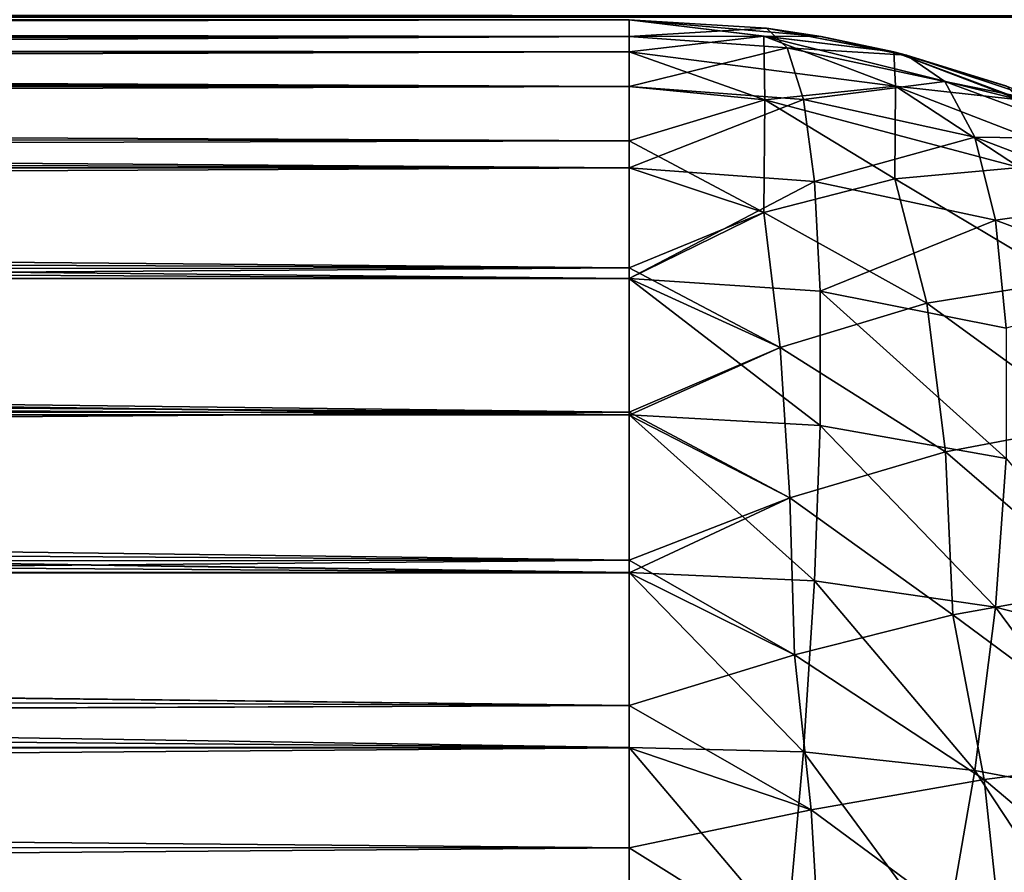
# Model space of a CAD drawing. Extents: x -547 to 547, y 0 to 578.
# Tile 403 of 472: x 371.449 to 372.339, y 558.229 to 559. Entities that reach past the tile are written whole.
import ezdxf

# ---------------------------------------------------------------- set-up
doc = ezdxf.new("R2010")
doc.units = 0
doc.header["$LTSCALE"] = 65.185185
for name, color, linetype in [('121', 7, 'CONTINUOUS'), ('16', 7, 'CONTINUOUS'), ('20', 7, 'CONTINUOUS'), ('22', 7, 'CONTINUOUS'), ('28', 7, 'CONTINUOUS'), ('29', 7, 'CONTINUOUS'), ('3', 7, 'CONTINUOUS'), ('332', 7, 'CONTINUOUS'), ('335', 7, 'CONTINUOUS'), ('39', 7, 'CONTINUOUS'), ('44', 7, 'CONTINUOUS'), ('47', 7, 'CONTINUOUS'), ('48', 7, 'CONTINUOUS'), ('53', 7, 'CONTINUOUS'), ('61', 7, 'CONTINUOUS'), ('62', 7, 'CONTINUOUS'), ('9', 7, 'CONTINUOUS')]:
    doc.layers.add(name, color=color, linetype=linetype)

msp = doc.modelspace()

# ---------------------------------------------------------------- linework, layer by layer
at = {"layer": '121', "color": 7, "linetype": 'CONTINUOUS'}
for points in [[(362, 559, -40.1), (361.83856, 559.01312, -40.2139), (372.8, 559.00246, -40.14955), (362, 559, -40.1)], [(361.85303, 559.01086, -39.99636), (362, 559, -40.1), (372.8, 559.00307, -40.04464), (361.85303, 559.01086, -39.99636)], [(372.8, 559.00307, -40.04464), (362, 559, -40.1), (372.8, 559.00246, -40.14955), (372.8, 559.00307, -40.04464)]]:
    msp.add_3dface(points, dxfattribs=at)
at = {"layer": '16', "color": 7, "linetype": 'CONTINUOUS'}
for points in [[(372, 559, 41.9), (372, 559, 28.9), (362, 559, 41.9), (372, 559, 41.9)], [(362, 559, 41.9), (372, 559, 28.9), (362, 559, 28.9), (362, 559, 41.9)], [(362, 559, -40.1), (362, 559, -35.9), (372, 559, -48.9), (362, 559, -40.1)], [(372, 559, -48.9), (362, 559, -35.9), (372, 559, -35.9), (372, 559, -48.9)], [(362, 559, -48.9), (362, 559, -40.1), (372, 559, -48.9), (362, 559, -48.9)]]:
    msp.add_3dface(points, dxfattribs=at)
at = {"layer": '20', "color": 7, "linetype": 'CONTINUOUS'}
for points in [[(350, 551.5, 42.9), (545.5, 1.5, 42.9), (350, 566, 42.9), (350, 551.5, 42.9)], [(350, 566, 42.9), (545.5, 1.5, 42.9), (360.09767, 559.38264, 42.9), (350, 566, 42.9)], [(360.09767, 559.38264, 42.9), (545.5, 1.5, 42.9), (360.21775, 559.09251, 42.9), (360.09767, 559.38264, 42.9)], [(360.21775, 559.09251, 42.9), (545.5, 1.5, 42.9), (360.38182, 558.82466, 42.9), (360.21775, 559.09251, 42.9)], [(360.38182, 558.82466, 42.9), (545.5, 1.5, 42.9), (360.5858, 558.5858, 42.9), (360.38182, 558.82466, 42.9)], [(360.5858, 558.5858, 42.9), (545.5, 1.5, 42.9), (360.82465, 558.38183, 42.9), (360.5858, 558.5858, 42.9)], [(360.82465, 558.38183, 42.9), (545.5, 1.5, 42.9), (361.0925, 558.21776, 42.9), (360.82465, 558.38183, 42.9)]]:
    msp.add_3dface(points, dxfattribs=at)
at = {"layer": '22', "color": 7, "linetype": 'CONTINUOUS'}
for points in [[(372, 559, 41.9), (362, 559, 41.9), (362, 558.98481, 42.07365), (372, 559, 41.9)], [(372, 559, 41.9), (362, 558.98481, 42.07365), (372, 558.9848, 42.07371), (372, 559, 41.9)], [(362, 558.98481, 42.07365), (362, 558.93963, 42.24218), (372, 558.9848, 42.07371), (362, 558.98481, 42.07365)], [(372, 558.9848, 42.07371), (362, 558.93963, 42.24218), (372, 558.97091, 42.13944), (372, 558.9848, 42.07371)], [(372, 558.97091, 42.13944), (362, 558.93963, 42.24218), (372, 558.93965, 42.24213), (372, 558.97091, 42.13944)], [(372, 558.93965, 42.24213), (362, 558.93963, 42.24218), (372, 558.89035, 42.35528), (372, 558.93965, 42.24213)], [(362, 558.93963, 42.24218), (362, 558.86585, 42.4003), (372, 558.89035, 42.35528), (362, 558.93963, 42.24218)], [(372, 558.89035, 42.35528), (362, 558.86585, 42.4003), (372, 558.86594, 42.40016), (372, 558.89035, 42.35528)], [(372, 558.86594, 42.40016), (362, 558.86585, 42.4003), (372, 558.77565, 42.53116), (372, 558.86594, 42.40016)], [(362, 558.86585, 42.4003), (362, 558.76571, 42.54319), (372, 558.77565, 42.53116), (362, 558.86585, 42.4003)], [(372, 558.77565, 42.53116), (362, 558.76571, 42.54319), (372, 558.64507, 42.66412), (372, 558.77565, 42.53116)], [(362, 558.76571, 42.54319), (362, 558.64225, 42.66649), (372, 558.64507, 42.66412), (362, 558.76571, 42.54319)], [(372, 558.64507, 42.66412), (362, 558.64225, 42.66649), (372, 558.51131, 42.7594), (372, 558.64507, 42.66412)], [(362, 558.64225, 42.66649), (362, 558.49924, 42.76646), (372, 558.51131, 42.7594), (362, 558.64225, 42.66649)], [(372, 558.51131, 42.7594), (362, 558.49924, 42.76646), (372, 558.3798, 42.82507), (372, 558.51131, 42.7594)], [(362, 558.49924, 42.76646), (362, 558.34104, 42.84005), (372, 558.3798, 42.82507), (362, 558.49924, 42.76646)], [(372, 558.3798, 42.82507), (362, 558.34104, 42.84005), (372, 558.34166, 42.83982), (372, 558.3798, 42.82507)], [(372, 558.34166, 42.83982), (362, 558.34104, 42.84005), (372, 558.25102, 42.86798), (372, 558.34166, 42.83982)], [(362, 558.34104, 42.84005), (362, 558.17244, 42.88502), (372, 558.25102, 42.86798), (362, 558.34104, 42.84005)], [(372, 558.25102, 42.86798), (362, 558.17244, 42.88502), (372, 558.17324, 42.88488), (372, 558.25102, 42.86798)]]:
    msp.add_3dface(points, dxfattribs=at)
at = {"layer": '28', "color": 7, "linetype": 'CONTINUOUS'}
for points in [[(362, 559, -48.9), (372, 559, -48.9), (372, 558.9848, -49.07371), (362, 559, -48.9)], [(362, 558.98502, -49.07244), (362, 559, -48.9), (372, 558.9848, -49.07371), (362, 558.98502, -49.07244)], [(362, 558.94005, -49.24104), (362, 558.98502, -49.07244), (372, 558.97091, -49.13944), (362, 558.94005, -49.24104)], [(372, 558.97091, -49.13944), (362, 558.98502, -49.07244), (372, 558.9848, -49.07371), (372, 558.97091, -49.13944)], [(372, 558.93965, -49.24213), (362, 558.94005, -49.24104), (372, 558.97091, -49.13944), (372, 558.93965, -49.24213)], [(362, 558.86646, -49.39924), (362, 558.94005, -49.24104), (372, 558.89035, -49.35528), (362, 558.86646, -49.39924)], [(372, 558.89035, -49.35528), (362, 558.94005, -49.24104), (372, 558.93965, -49.24213), (372, 558.89035, -49.35528)], [(372, 558.86594, -49.40016), (362, 558.86646, -49.39924), (372, 558.89035, -49.35528), (372, 558.86594, -49.40016)], [(362, 558.76649, -49.54225), (362, 558.86646, -49.39924), (372, 558.76589, -49.54297), (362, 558.76649, -49.54225)], [(372, 558.76589, -49.54297), (362, 558.86646, -49.39924), (372, 558.86594, -49.40016), (372, 558.76589, -49.54297)], [(362, 558.64319, -49.66571), (362, 558.76649, -49.54225), (372, 558.64256, -49.66623), (362, 558.64319, -49.66571)], [(372, 558.64256, -49.66623), (362, 558.76649, -49.54225), (372, 558.76589, -49.54297), (372, 558.64256, -49.66623)], [(362, 558.5003, -49.76585), (362, 558.64319, -49.66571), (372, 558.4997, -49.7662), (362, 558.5003, -49.76585)], [(372, 558.4997, -49.7662), (362, 558.64319, -49.66571), (372, 558.64256, -49.66623), (372, 558.4997, -49.7662)], [(362, 558.34218, -49.83963), (362, 558.5003, -49.76585), (372, 558.3798, -49.82507), (362, 558.34218, -49.83963)], [(372, 558.3798, -49.82507), (362, 558.5003, -49.76585), (372, 558.4997, -49.7662), (372, 558.3798, -49.82507)], [(372, 558.34166, -49.83982), (362, 558.34218, -49.83963), (372, 558.3798, -49.82507), (372, 558.34166, -49.83982)], [(362, 558.17365, -49.88481), (362, 558.34218, -49.83963), (372, 558.25102, -49.86798), (362, 558.17365, -49.88481)], [(372, 558.25102, -49.86798), (362, 558.34218, -49.83963), (372, 558.34166, -49.83982), (372, 558.25102, -49.86798)], [(372, 558.17324, -49.88488), (362, 558.17365, -49.88481), (372, 558.25102, -49.86798), (372, 558.17324, -49.88488)]]:
    msp.add_3dface(points, dxfattribs=at)
at = {"layer": '29', "color": 7, "linetype": 'CONTINUOUS'}
for points in [[(372, 559, 28.9), (372, 559, 41.9), (372.17371, 558.9848, 41.9), (372, 559, 28.9)], [(372.12428, 558.99225, 28.9), (372, 559, 28.9), (372.17371, 558.9848, 41.9), (372.12428, 558.99225, 28.9)], [(372.17324, 558.98488, 28.9), (372.12428, 558.99225, 28.9), (372.17371, 558.9848, 41.9), (372.17324, 558.98488, 28.9)], [(372.25102, 558.96798, 28.9), (372.17324, 558.98488, 28.9), (372.23944, 558.97091, 41.9), (372.25102, 558.96798, 28.9)], [(372.23944, 558.97091, 41.9), (372.17324, 558.98488, 28.9), (372.17371, 558.9848, 41.9), (372.23944, 558.97091, 41.9)], [(372.34213, 558.93965, 41.9), (372.25102, 558.96798, 28.9), (372.23944, 558.97091, 41.9), (372.34213, 558.93965, 41.9)], [(372.34166, 558.93982, 28.9), (372.25102, 558.96798, 28.9), (372.34213, 558.93965, 41.9), (372.34166, 558.93982, 28.9)]]:
    msp.add_3dface(points, dxfattribs=at)
at = {"layer": '3', "color": 7, "linetype": 'CONTINUOUS'}
for points in [[(528.7, 1.5, -68), (-528.7, 1.5, -68), (528.7, 576.5, -68), (528.7, 1.5, -68)], [(528.7, 576.5, -68), (-528.7, 1.5, -68), (-528.7, 576.5, -68), (528.7, 576.5, -68)]]:
    msp.add_3dface(points, dxfattribs=at)
at = {"layer": '332', "color": 7, "linetype": 'CONTINUOUS'}
for points in [[(0, 576.5, 68), (226.18026, 105.21705, 68), (525, 1.5, 68), (0, 576.5, 68)], [(525, 576.5, 68), (0, 576.5, 68), (525, 1.5, 68), (525, 576.5, 68)]]:
    msp.add_3dface(points, dxfattribs=at)
at = {"layer": '335', "color": 7, "linetype": 'CONTINUOUS'}
for points in [[(-349, 551.5, 43), (-545.5, 576.5, 43), (545.5, 576.5, 43), (-349, 551.5, 43)], [(349, 551.5, 43), (-349, 551.5, 43), (545.5, 576.5, 43), (349, 551.5, 43)], [(349, 9.5, 43), (349, 551.5, 43), (545.5, 576.5, 43), (349, 9.5, 43)], [(545.5, 1.5, 43), (349, 9.5, 43), (545.5, 576.5, 43), (545.5, 1.5, 43)]]:
    msp.add_3dface(points, dxfattribs=at)
at = {"layer": '39', "color": 7, "linetype": 'CONTINUOUS'}
for points in [[(372, 559, 41.9), (372.23944, 558.97091, 41.9), (372.17371, 558.9848, 41.9), (372, 559, 41.9)], [(372.23944, 558.97091, 41.9), (372, 559, 41.9), (372.12194, 558.98502, 42.02194), (372.23944, 558.97091, 41.9)], [(372, 559, 41.9), (372, 558.9848, 42.07371), (372.12194, 558.98502, 42.02194), (372, 559, 41.9)], [(372, 558.9848, 42.07371), (372, 558.97091, 42.13944), (372.12194, 558.98502, 42.02194), (372, 558.9848, 42.07371)], [(372.12194, 558.98502, 42.02194), (372, 558.97091, 42.13944), (372.24115, 558.94005, 42.14115), (372.12194, 558.98502, 42.02194)], [(372.23944, 558.97091, 41.9), (372.12194, 558.98502, 42.02194), (372.3531, 558.9275, 42.02276), (372.23944, 558.97091, 41.9)], [(372.3531, 558.9275, 42.02276), (372.12194, 558.98502, 42.02194), (372.24115, 558.94005, 42.14115), (372.3531, 558.9275, 42.02276)], [(372, 558.97091, 42.13944), (372, 558.93965, 42.24213), (372.12276, 558.9275, 42.2531), (372, 558.97091, 42.13944)], [(372.24115, 558.94005, 42.14115), (372, 558.97091, 42.13944), (372.12276, 558.9275, 42.2531), (372.24115, 558.94005, 42.14115)], [(372.45528, 558.89035, 41.9), (372.34213, 558.93965, 41.9), (372.23944, 558.97091, 41.9), (372.45528, 558.89035, 41.9)], [(372.45528, 558.89035, 41.9), (372.23944, 558.97091, 41.9), (372.3531, 558.9275, 42.02276), (372.45528, 558.89035, 41.9)], [(372, 558.93965, 42.24213), (372, 558.89035, 42.35528), (372.12276, 558.9275, 42.2531), (372, 558.93965, 42.24213)], [(372.24115, 558.94005, 42.14115), (372.12276, 558.9275, 42.2531), (372.35302, 558.86646, 42.25302), (372.24115, 558.94005, 42.14115)], [(372.3531, 558.9275, 42.02276), (372.24115, 558.94005, 42.14115), (372.45737, 558.85619, 42.14031), (372.3531, 558.9275, 42.02276)], [(372.45737, 558.85619, 42.14031), (372.24115, 558.94005, 42.14115), (372.35302, 558.86646, 42.25302), (372.45737, 558.85619, 42.14031)], [(372.12276, 558.9275, 42.2531), (372, 558.89035, 42.35528), (372.1219, 558.82564, 42.45087), (372.12276, 558.9275, 42.2531)], [(372.24031, 558.85619, 42.35737), (372.12276, 558.9275, 42.2531), (372.1219, 558.82564, 42.45087), (372.24031, 558.85619, 42.35737)], [(372.35302, 558.86646, 42.25302), (372.12276, 558.9275, 42.2531), (372.24031, 558.85619, 42.35737), (372.35302, 558.86646, 42.25302)], [(372, 558.89035, 42.35528), (372, 558.86594, 42.40016), (372.1219, 558.82564, 42.45087), (372, 558.89035, 42.35528)], [(372, 558.86594, 42.40016), (372, 558.77565, 42.53116), (372.1219, 558.82564, 42.45087), (372, 558.86594, 42.40016)], [(372.35302, 558.86646, 42.25302), (372.24031, 558.85619, 42.35737), (372.39505, 558.76395, 42.41022), (372.35302, 558.86646, 42.25302)], [(372.24031, 558.85619, 42.35737), (372.1219, 558.82564, 42.45087), (372.2694, 558.74368, 42.51185), (372.24031, 558.85619, 42.35737)], [(372.39505, 558.76395, 42.41022), (372.24031, 558.85619, 42.35737), (372.2694, 558.74368, 42.51185), (372.39505, 558.76395, 42.41022)], [(372.1219, 558.82564, 42.45087), (372, 558.77565, 42.53116), (372.1366, 558.70369, 42.59726), (372.1219, 558.82564, 42.45087)], [(372.2694, 558.74368, 42.51185), (372.1219, 558.82564, 42.45087), (372.1366, 558.70369, 42.59726), (372.2694, 558.74368, 42.51185)], [(372, 558.77565, 42.53116), (372, 558.64507, 42.66412), (372.1366, 558.70369, 42.59726), (372, 558.77565, 42.53116)], [(372.39505, 558.76395, 42.41022), (372.2694, 558.74368, 42.51185), (372.41941, 558.63465, 42.54909), (372.39505, 558.76395, 42.41022)], [(372.2694, 558.74368, 42.51185), (372.1366, 558.70369, 42.59726), (372.28624, 558.60926, 42.63951), (372.2694, 558.74368, 42.51185)], [(372.41941, 558.63465, 42.54909), (372.2694, 558.74368, 42.51185), (372.28624, 558.60926, 42.63951), (372.41941, 558.63465, 42.54909)], [(372.1366, 558.70369, 42.59726), (372, 558.64507, 42.66412), (372.14547, 558.56769, 42.71029), (372.1366, 558.70369, 42.59726)], [(372.28624, 558.60926, 42.63951), (372.1366, 558.70369, 42.59726), (372.14547, 558.56769, 42.71029), (372.28624, 558.60926, 42.63951)], [(372, 558.64507, 42.66412), (372, 558.51131, 42.7594), (372.14547, 558.56769, 42.71029), (372, 558.64507, 42.66412)], [(372.41941, 558.63465, 42.54909), (372.28624, 558.60926, 42.63951), (372.4291, 558.48632, 42.66116), (372.41941, 558.63465, 42.54909)], [(372.28624, 558.60926, 42.63951), (372.14547, 558.56769, 42.71029), (372.29298, 558.46177, 42.73721), (372.28624, 558.60926, 42.63951)], [(372.4291, 558.48632, 42.66116), (372.28624, 558.60926, 42.63951), (372.29298, 558.46177, 42.73721), (372.4291, 558.48632, 42.66116)], [(372.14547, 558.56769, 42.71029), (372, 558.51131, 42.7594), (372.14956, 558.42572, 42.79241), (372.14547, 558.56769, 42.71029)], [(372.29298, 558.46177, 42.73721), (372.14547, 558.56769, 42.71029), (372.14956, 558.42572, 42.79241), (372.29298, 558.46177, 42.73721)], [(372, 558.51131, 42.7594), (372, 558.3798, 42.82507), (372.14956, 558.42572, 42.79241), (372, 558.51131, 42.7594)], [(372.4291, 558.48632, 42.66116), (372.29298, 558.46177, 42.73721), (372.46867, 558.33153, 42.7188), (372.4291, 558.48632, 42.66116)], [(372.29298, 558.46177, 42.73721), (372.14956, 558.42572, 42.79241), (372.32112, 558.31287, 42.79387), (372.29298, 558.46177, 42.73721)], [(372.46867, 558.33153, 42.7188), (372.29298, 558.46177, 42.73721), (372.32112, 558.31287, 42.79387), (372.46867, 558.33153, 42.7188)], [(372.14956, 558.42572, 42.79241), (372, 558.3798, 42.82507), (372.16466, 558.28552, 42.84412), (372.14956, 558.42572, 42.79241)], [(372.32112, 558.31287, 42.79387), (372.14956, 558.42572, 42.79241), (372.16466, 558.28552, 42.84412), (372.32112, 558.31287, 42.79387)], [(372, 558.3798, 42.82507), (372, 558.34166, 42.83982), (372.16466, 558.28552, 42.84412), (372, 558.3798, 42.82507)], [(372, 558.34166, 42.83982), (372, 558.25102, 42.86798), (372.16466, 558.28552, 42.84412), (372, 558.34166, 42.83982)], [(372.49271, 558.16789, 42.75384), (372.46867, 558.33153, 42.7188), (372.32112, 558.31287, 42.79387), (372.49271, 558.16789, 42.75384)], [(372.33786, 558.15781, 42.82787), (372.32112, 558.31287, 42.79387), (372.16466, 558.28552, 42.84412), (372.33786, 558.15781, 42.82787)], [(372.33786, 558.15781, 42.82787), (372.49271, 558.16789, 42.75384), (372.32112, 558.31287, 42.79387), (372.33786, 558.15781, 42.82787)], [(372, 558.25102, 42.86798), (372.17302, 558.14307, 42.87447), (372.16466, 558.28552, 42.84412), (372, 558.25102, 42.86798)], [(372.17302, 558.14307, 42.87447), (372.33786, 558.15781, 42.82787), (372.16466, 558.28552, 42.84412), (372.17302, 558.14307, 42.87447)], [(372, 558.25102, 42.86798), (372, 558.17324, 42.88488), (372.17302, 558.14307, 42.87447), (372, 558.25102, 42.86798)]]:
    msp.add_3dface(points, dxfattribs=at)
at = {"layer": '44', "color": 7, "linetype": 'CONTINUOUS'}
for points in [[(372, 559, -48.9), (372, 559, -35.9), (372.17371, 558.9848, -35.9), (372, 559, -48.9)], [(372.17371, 558.9848, -48.9), (372, 559, -48.9), (372.17371, 558.9848, -35.9), (372.17371, 558.9848, -48.9)], [(372.23944, 558.97091, -48.9), (372.17371, 558.9848, -48.9), (372.23944, 558.97091, -35.9), (372.23944, 558.97091, -48.9)], [(372.23944, 558.97091, -35.9), (372.17371, 558.9848, -48.9), (372.17371, 558.9848, -35.9), (372.23944, 558.97091, -35.9)], [(372.34213, 558.93965, -48.9), (372.23944, 558.97091, -48.9), (372.34213, 558.93965, -35.9), (372.34213, 558.93965, -48.9)], [(372.34213, 558.93965, -35.9), (372.23944, 558.97091, -48.9), (372.23944, 558.97091, -35.9), (372.34213, 558.93965, -35.9)]]:
    msp.add_3dface(points, dxfattribs=at)
at = {"layer": '47', "color": 7, "linetype": 'CONTINUOUS'}
for points in [[(372, 559, -48.9), (372, 558.97091, -49.13944), (372, 558.9848, -49.07371), (372, 559, -48.9)], [(372, 558.97091, -49.13944), (372, 559, -48.9), (372.12194, 558.98502, -49.02194), (372, 558.97091, -49.13944)], [(372, 559, -48.9), (372.17371, 558.9848, -48.9), (372.12194, 558.98502, -49.02194), (372, 559, -48.9)], [(372.12276, 558.9275, -49.2531), (372, 558.97091, -49.13944), (372.12194, 558.98502, -49.02194), (372.12276, 558.9275, -49.2531)], [(372.17371, 558.9848, -48.9), (372.23944, 558.97091, -48.9), (372.12194, 558.98502, -49.02194), (372.17371, 558.9848, -48.9)], [(372.23944, 558.97091, -48.9), (372.24115, 558.94005, -49.14115), (372.12194, 558.98502, -49.02194), (372.23944, 558.97091, -48.9)], [(372.24115, 558.94005, -49.14115), (372.12276, 558.9275, -49.2531), (372.12194, 558.98502, -49.02194), (372.24115, 558.94005, -49.14115)], [(372, 558.89035, -49.35528), (372, 558.93965, -49.24213), (372, 558.97091, -49.13944), (372, 558.89035, -49.35528)], [(372, 558.89035, -49.35528), (372, 558.97091, -49.13944), (372.12276, 558.9275, -49.2531), (372, 558.89035, -49.35528)], [(372.23944, 558.97091, -48.9), (372.34213, 558.93965, -48.9), (372.3531, 558.9275, -49.02276), (372.23944, 558.97091, -48.9)], [(372.23944, 558.97091, -48.9), (372.3531, 558.9275, -49.02276), (372.24115, 558.94005, -49.14115), (372.23944, 558.97091, -48.9)], [(372.24115, 558.94005, -49.14115), (372.24031, 558.85619, -49.35737), (372.12276, 558.9275, -49.2531), (372.24115, 558.94005, -49.14115)], [(372.35302, 558.86646, -49.25302), (372.24031, 558.85619, -49.35737), (372.24115, 558.94005, -49.14115), (372.35302, 558.86646, -49.25302)], [(372.3531, 558.9275, -49.02276), (372.35302, 558.86646, -49.25302), (372.24115, 558.94005, -49.14115), (372.3531, 558.9275, -49.02276)], [(372.1219, 558.82564, -49.45087), (372, 558.89035, -49.35528), (372.12276, 558.9275, -49.2531), (372.1219, 558.82564, -49.45087)], [(372.24031, 558.85619, -49.35737), (372.1219, 558.82564, -49.45087), (372.12276, 558.9275, -49.2531), (372.24031, 558.85619, -49.35737)], [(372, 558.76589, -49.54297), (372, 558.86594, -49.40016), (372, 558.89035, -49.35528), (372, 558.76589, -49.54297)], [(372, 558.76589, -49.54297), (372, 558.89035, -49.35528), (372.1219, 558.82564, -49.45087), (372, 558.76589, -49.54297)], [(372.35302, 558.86646, -49.25302), (372.39505, 558.76395, -49.41022), (372.24031, 558.85619, -49.35737), (372.35302, 558.86646, -49.25302)], [(372.24031, 558.85619, -49.35737), (372.2694, 558.74368, -49.51185), (372.1219, 558.82564, -49.45087), (372.24031, 558.85619, -49.35737)], [(372.39505, 558.76395, -49.41022), (372.2694, 558.74368, -49.51185), (372.24031, 558.85619, -49.35737), (372.39505, 558.76395, -49.41022)], [(372.1366, 558.70369, -49.59726), (372, 558.76589, -49.54297), (372.1219, 558.82564, -49.45087), (372.1366, 558.70369, -49.59726)], [(372.2694, 558.74368, -49.51185), (372.1366, 558.70369, -49.59726), (372.1219, 558.82564, -49.45087), (372.2694, 558.74368, -49.51185)], [(372, 558.64256, -49.66623), (372, 558.76589, -49.54297), (372.1366, 558.70369, -49.59726), (372, 558.64256, -49.66623)], [(372.39505, 558.76395, -49.41022), (372.41941, 558.63465, -49.54909), (372.2694, 558.74368, -49.51185), (372.39505, 558.76395, -49.41022)], [(372.2694, 558.74368, -49.51185), (372.28624, 558.60926, -49.63951), (372.1366, 558.70369, -49.59726), (372.2694, 558.74368, -49.51185)], [(372.41941, 558.63465, -49.54909), (372.28624, 558.60926, -49.63951), (372.2694, 558.74368, -49.51185), (372.41941, 558.63465, -49.54909)], [(372.14547, 558.56769, -49.71029), (372, 558.64256, -49.66623), (372.1366, 558.70369, -49.59726), (372.14547, 558.56769, -49.71029)], [(372.28624, 558.60926, -49.63951), (372.14547, 558.56769, -49.71029), (372.1366, 558.70369, -49.59726), (372.28624, 558.60926, -49.63951)], [(372, 558.4997, -49.7662), (372, 558.64256, -49.66623), (372.14547, 558.56769, -49.71029), (372, 558.4997, -49.7662)], [(372.41941, 558.63465, -49.54909), (372.4291, 558.48632, -49.66116), (372.28624, 558.60926, -49.63951), (372.41941, 558.63465, -49.54909)], [(372.28624, 558.60926, -49.63951), (372.29298, 558.46177, -49.73721), (372.14547, 558.56769, -49.71029), (372.28624, 558.60926, -49.63951)], [(372.4291, 558.48632, -49.66116), (372.29298, 558.46177, -49.73721), (372.28624, 558.60926, -49.63951), (372.4291, 558.48632, -49.66116)], [(372.14956, 558.42572, -49.79241), (372, 558.4997, -49.7662), (372.14547, 558.56769, -49.71029), (372.14956, 558.42572, -49.79241)], [(372.29298, 558.46177, -49.73721), (372.14956, 558.42572, -49.79241), (372.14547, 558.56769, -49.71029), (372.29298, 558.46177, -49.73721)], [(372, 558.3798, -49.82507), (372, 558.4997, -49.7662), (372.14956, 558.42572, -49.79241), (372, 558.3798, -49.82507)], [(372.4291, 558.48632, -49.66116), (372.46867, 558.33153, -49.7188), (372.29298, 558.46177, -49.73721), (372.4291, 558.48632, -49.66116)], [(372.29298, 558.46177, -49.73721), (372.32112, 558.31287, -49.79387), (372.14956, 558.42572, -49.79241), (372.29298, 558.46177, -49.73721)], [(372.46867, 558.33153, -49.7188), (372.32112, 558.31287, -49.79387), (372.29298, 558.46177, -49.73721), (372.46867, 558.33153, -49.7188)], [(372.16466, 558.28552, -49.84412), (372, 558.3798, -49.82507), (372.14956, 558.42572, -49.79241), (372.16466, 558.28552, -49.84412)], [(372.32112, 558.31287, -49.79387), (372.16466, 558.28552, -49.84412), (372.14956, 558.42572, -49.79241), (372.32112, 558.31287, -49.79387)], [(372, 558.25102, -49.86798), (372, 558.34166, -49.83982), (372, 558.3798, -49.82507), (372, 558.25102, -49.86798)], [(372, 558.25102, -49.86798), (372, 558.3798, -49.82507), (372.16466, 558.28552, -49.84412), (372, 558.25102, -49.86798)], [(372.46867, 558.33153, -49.7188), (372.49271, 558.16789, -49.75384), (372.32112, 558.31287, -49.79387), (372.46867, 558.33153, -49.7188)], [(372.32112, 558.31287, -49.79387), (372.33786, 558.15781, -49.82787), (372.16466, 558.28552, -49.84412), (372.32112, 558.31287, -49.79387)], [(372.49271, 558.16789, -49.75384), (372.33786, 558.15781, -49.82787), (372.32112, 558.31287, -49.79387), (372.49271, 558.16789, -49.75384)], [(372.17302, 558.14307, -49.87447), (372, 558.25102, -49.86798), (372.16466, 558.28552, -49.84412), (372.17302, 558.14307, -49.87447)], [(372.33786, 558.15781, -49.82787), (372.17302, 558.14307, -49.87447), (372.16466, 558.28552, -49.84412), (372.33786, 558.15781, -49.82787)], [(372, 558.12428, -49.89225), (372, 558.17324, -49.88488), (372, 558.25102, -49.86798), (372, 558.12428, -49.89225)], [(372, 558.12428, -49.89225), (372, 558.25102, -49.86798), (372.17302, 558.14307, -49.87447), (372, 558.12428, -49.89225)]]:
    msp.add_3dface(points, dxfattribs=at)
at = {"layer": '48', "color": 7, "linetype": 'CONTINUOUS'}
for points in [[(362, 559, 28.9), (372, 559, 28.9), (372, 558.98481, 28.72635), (362, 559, 28.9)], [(362, 558.99619, 28.81284), (362, 559, 28.9), (372, 558.98481, 28.72635), (362, 558.99619, 28.81284)], [(362, 558.98481, 28.72635), (362, 558.99619, 28.81284), (372, 558.98481, 28.72635), (362, 558.98481, 28.72635)], [(362, 558.96593, 28.64118), (362, 558.98481, 28.72635), (372, 558.93969, 28.55798), (362, 558.96593, 28.64118)], [(372, 558.93969, 28.55798), (362, 558.98481, 28.72635), (372, 558.98481, 28.72635), (372, 558.93969, 28.55798)], [(362, 558.93969, 28.55798), (362, 558.96593, 28.64118), (372, 558.93969, 28.55798), (362, 558.93969, 28.55798)], [(362, 558.90631, 28.47738), (362, 558.93969, 28.55798), (372, 558.86603, 28.4), (362, 558.90631, 28.47738)], [(372, 558.86603, 28.4), (362, 558.93969, 28.55798), (372, 558.93969, 28.55798), (372, 558.86603, 28.4)], [(362, 558.86603, 28.4), (362, 558.90631, 28.47738), (372, 558.86603, 28.4), (362, 558.86603, 28.4)], [(362, 558.81915, 28.32642), (362, 558.86603, 28.4), (372, 558.76604, 28.25721), (362, 558.81915, 28.32642)], [(372, 558.76604, 28.25721), (362, 558.86603, 28.4), (372, 558.86603, 28.4), (372, 558.76604, 28.25721)], [(362, 558.76604, 28.25721), (362, 558.81915, 28.32642), (372, 558.76604, 28.25721), (362, 558.76604, 28.25721)], [(362, 558.70711, 28.19289), (362, 558.76604, 28.25721), (372, 558.64279, 28.13396), (362, 558.70711, 28.19289)], [(372, 558.64279, 28.13396), (362, 558.76604, 28.25721), (372, 558.76604, 28.25721), (372, 558.64279, 28.13396)], [(362, 558.64279, 28.13396), (362, 558.70711, 28.19289), (372, 558.64279, 28.13396), (362, 558.64279, 28.13396)], [(362, 558.57358, 28.08085), (362, 558.64279, 28.13396), (372, 558.5, 28.03397), (362, 558.57358, 28.08085)], [(372, 558.5, 28.03397), (362, 558.64279, 28.13396), (372, 558.64279, 28.13396), (372, 558.5, 28.03397)], [(362, 558.5, 28.03397), (362, 558.57358, 28.08085), (372, 558.5, 28.03397), (362, 558.5, 28.03397)], [(362, 558.42262, 27.99369), (362, 558.5, 28.03397), (372, 558.34202, 27.96031), (362, 558.42262, 27.99369)], [(372, 558.34202, 27.96031), (362, 558.5, 28.03397), (372, 558.5, 28.03397), (372, 558.34202, 27.96031)], [(362, 558.34202, 27.96031), (362, 558.42262, 27.99369), (372, 558.34202, 27.96031), (362, 558.34202, 27.96031)], [(362, 558.25882, 27.93407), (362, 558.34202, 27.96031), (372, 558.17365, 27.91519), (362, 558.25882, 27.93407)], [(372, 558.17365, 27.91519), (362, 558.34202, 27.96031), (372, 558.34202, 27.96031), (372, 558.17365, 27.91519)], [(362, 558.17365, 27.91519), (362, 558.25882, 27.93407), (372, 558.17365, 27.91519), (362, 558.17365, 27.91519)]]:
    msp.add_3dface(points, dxfattribs=at)
at = {"layer": '53', "color": 7, "linetype": 'CONTINUOUS'}
for points in [[(372, 559, -35.9), (362, 559, -35.9), (362, 558.99619, -35.81284), (372, 559, -35.9)], [(362, 558.98481, -35.72635), (372, 559, -35.9), (362, 558.99619, -35.81284), (362, 558.98481, -35.72635)], [(372, 559, -35.9), (362, 558.98481, -35.72635), (372, 558.9848, -35.72629), (372, 559, -35.9)], [(362, 558.98481, -35.72635), (362, 558.96593, -35.64118), (372, 558.9848, -35.72629), (362, 558.98481, -35.72635)], [(372, 558.9848, -35.72629), (362, 558.96593, -35.64118), (372, 558.97091, -35.66056), (372, 558.9848, -35.72629)], [(362, 558.96593, -35.64118), (362, 558.93969, -35.55798), (372, 558.97091, -35.66056), (362, 558.96593, -35.64118)], [(372, 558.97091, -35.66056), (362, 558.93969, -35.55798), (372, 558.93965, -35.55787), (372, 558.97091, -35.66056)], [(362, 558.93969, -35.55798), (362, 558.90631, -35.47738), (372, 558.93965, -35.55787), (362, 558.93969, -35.55798)], [(372, 558.93965, -35.55787), (362, 558.90631, -35.47738), (372, 558.89035, -35.44472), (372, 558.93965, -35.55787)], [(362, 558.90631, -35.47738), (362, 558.86603, -35.4), (372, 558.89035, -35.44472), (362, 558.90631, -35.47738)], [(372, 558.89035, -35.44472), (362, 558.86603, -35.4), (372, 558.86594, -35.39984), (372, 558.89035, -35.44472)], [(362, 558.86603, -35.4), (362, 558.81915, -35.32642), (372, 558.86594, -35.39984), (362, 558.86603, -35.4)], [(372, 558.86594, -35.39984), (362, 558.81915, -35.32642), (372, 558.77565, -35.26884), (372, 558.86594, -35.39984)], [(362, 558.81915, -35.32642), (362, 558.76604, -35.25721), (372, 558.77565, -35.26884), (362, 558.81915, -35.32642)], [(362, 558.76604, -35.25721), (362, 558.70711, -35.19289), (372, 558.77565, -35.26884), (362, 558.76604, -35.25721)], [(372, 558.77565, -35.26884), (362, 558.70711, -35.19289), (372, 558.64507, -35.13588), (372, 558.77565, -35.26884)], [(362, 558.70711, -35.19289), (362, 558.64279, -35.13396), (372, 558.64507, -35.13588), (362, 558.70711, -35.19289)], [(362, 558.64279, -35.13396), (362, 558.57358, -35.08085), (372, 558.64507, -35.13588), (362, 558.64279, -35.13396)], [(372, 558.64507, -35.13588), (362, 558.57358, -35.08085), (372, 558.51131, -35.0406), (372, 558.64507, -35.13588)], [(362, 558.57358, -35.08085), (362, 558.5, -35.03397), (372, 558.51131, -35.0406), (362, 558.57358, -35.08085)], [(362, 558.5, -35.03397), (362, 558.42262, -34.99369), (372, 558.51131, -35.0406), (362, 558.5, -35.03397)], [(372, 558.51131, -35.0406), (362, 558.42262, -34.99369), (372, 558.3798, -34.97493), (372, 558.51131, -35.0406)], [(362, 558.42262, -34.99369), (362, 558.34202, -34.96031), (372, 558.3798, -34.97493), (362, 558.42262, -34.99369)], [(372, 558.3798, -34.97493), (362, 558.34202, -34.96031), (372, 558.34166, -34.96018), (372, 558.3798, -34.97493)], [(362, 558.34202, -34.96031), (362, 558.25882, -34.93407), (372, 558.34166, -34.96018), (362, 558.34202, -34.96031)], [(372, 558.34166, -34.96018), (362, 558.25882, -34.93407), (372, 558.25102, -34.93202), (372, 558.34166, -34.96018)], [(362, 558.25882, -34.93407), (362, 558.17365, -34.91519), (372, 558.25102, -34.93202), (362, 558.25882, -34.93407)], [(372, 558.25102, -34.93202), (362, 558.17365, -34.91519), (372, 558.17324, -34.91512), (372, 558.25102, -34.93202)]]:
    msp.add_3dface(points, dxfattribs=at)
at = {"layer": '61', "color": 7, "linetype": 'CONTINUOUS'}
for points in [[(372, 559, 28.9), (372.12428, 558.99225, 28.9), (372, 558.98481, 28.72635), (372, 559, 28.9)], [(372, 558.98481, 28.72635), (372.12428, 558.99225, 28.9), (372.14307, 558.97447, 28.72698), (372, 558.98481, 28.72635)], [(372.12428, 558.99225, 28.9), (372.17324, 558.98488, 28.9), (372.25102, 558.96798, 28.9), (372.12428, 558.99225, 28.9)], [(372.12428, 558.99225, 28.9), (372.25102, 558.96798, 28.9), (372.14307, 558.97447, 28.72698), (372.12428, 558.99225, 28.9)], [(372, 558.93969, 28.55798), (372, 558.98481, 28.72635), (372.14307, 558.97447, 28.72698), (372, 558.93969, 28.55798)], [(372.15781, 558.92787, 28.56214), (372, 558.93969, 28.55798), (372.14307, 558.97447, 28.72698), (372.15781, 558.92787, 28.56214)], [(372.14307, 558.97447, 28.72698), (372.25102, 558.96798, 28.9), (372.28552, 558.94412, 28.73534), (372.14307, 558.97447, 28.72698)], [(372.15781, 558.92787, 28.56214), (372.14307, 558.97447, 28.72698), (372.28552, 558.94412, 28.73534), (372.15781, 558.92787, 28.56214)], [(372.25102, 558.96798, 28.9), (372.34166, 558.93982, 28.9), (372.3798, 558.92507, 28.9), (372.25102, 558.96798, 28.9)], [(372.25102, 558.96798, 28.9), (372.3798, 558.92507, 28.9), (372.28552, 558.94412, 28.73534), (372.25102, 558.96798, 28.9)], [(372.15781, 558.92787, 28.56214), (372.28552, 558.94412, 28.73534), (372.31287, 558.89387, 28.57888), (372.15781, 558.92787, 28.56214)], [(372.3798, 558.92507, 28.9), (372.42572, 558.89241, 28.75044), (372.28552, 558.94412, 28.73534), (372.3798, 558.92507, 28.9)], [(372.28552, 558.94412, 28.73534), (372.42572, 558.89241, 28.75044), (372.31287, 558.89387, 28.57888), (372.28552, 558.94412, 28.73534)], [(372, 558.86603, 28.4), (372, 558.93969, 28.55798), (372.15781, 558.92787, 28.56214), (372, 558.86603, 28.4)], [(372.16789, 558.85384, 28.40729), (372, 558.86603, 28.4), (372.15781, 558.92787, 28.56214), (372.16789, 558.85384, 28.40729)], [(372.16789, 558.85384, 28.40729), (372.15781, 558.92787, 28.56214), (372.31287, 558.89387, 28.57888), (372.16789, 558.85384, 28.40729)], [(372.16789, 558.85384, 28.40729), (372.31287, 558.89387, 28.57888), (372.33153, 558.8188, 28.43133), (372.16789, 558.85384, 28.40729)], [(372.42572, 558.89241, 28.75044), (372.46177, 558.83721, 28.60702), (372.31287, 558.89387, 28.57888), (372.42572, 558.89241, 28.75044)], [(372.31287, 558.89387, 28.57888), (372.46177, 558.83721, 28.60702), (372.33153, 558.8188, 28.43133), (372.31287, 558.89387, 28.57888)], [(372, 558.76604, 28.25721), (372, 558.86603, 28.4), (372.16789, 558.85384, 28.40729), (372, 558.76604, 28.25721)], [(372.17301, 558.75457, 28.267), (372, 558.76604, 28.25721), (372.16789, 558.85384, 28.40729), (372.17301, 558.75457, 28.267)], [(372.17301, 558.75457, 28.267), (372.16789, 558.85384, 28.40729), (372.33153, 558.8188, 28.43133), (372.17301, 558.75457, 28.267)], [(372.46177, 558.83721, 28.60702), (372.48632, 558.76116, 28.4709), (372.33153, 558.8188, 28.43133), (372.46177, 558.83721, 28.60702)], [(372.17301, 558.75457, 28.267), (372.33153, 558.8188, 28.43133), (372.34099, 558.72101, 28.29679), (372.17301, 558.75457, 28.267)], [(372.33153, 558.8188, 28.43133), (372.48632, 558.76116, 28.4709), (372.34099, 558.72101, 28.29679), (372.33153, 558.8188, 28.43133)], [(372, 558.64279, 28.13396), (372, 558.76604, 28.25721), (372.17301, 558.633, 28.14543), (372, 558.64279, 28.13396)], [(372.17301, 558.633, 28.14543), (372, 558.76604, 28.25721), (372.17301, 558.75457, 28.267), (372.17301, 558.633, 28.14543)], [(372.17301, 558.633, 28.14543), (372.17301, 558.75457, 28.267), (372.34099, 558.60321, 28.17899), (372.17301, 558.633, 28.14543)], [(372.17301, 558.75457, 28.267), (372.34099, 558.72101, 28.29679), (372.34099, 558.60321, 28.17899), (372.17301, 558.75457, 28.267)], [(372, 558.5, 28.03397), (372, 558.64279, 28.13396), (372.16789, 558.49271, 28.04616), (372, 558.5, 28.03397)], [(372.16789, 558.49271, 28.04616), (372, 558.64279, 28.13396), (372.17301, 558.633, 28.14543), (372.16789, 558.49271, 28.04616)], [(372.16789, 558.49271, 28.04616), (372.17301, 558.633, 28.14543), (372.33153, 558.46867, 28.0812), (372.16789, 558.49271, 28.04616)], [(372.17301, 558.633, 28.14543), (372.34099, 558.60321, 28.17899), (372.33153, 558.46867, 28.0812), (372.17301, 558.633, 28.14543)], [(372.34099, 558.60321, 28.17899), (372.48632, 558.4291, 28.13884), (372.33153, 558.46867, 28.0812), (372.34099, 558.60321, 28.17899)], [(372, 558.34202, 27.96031), (372, 558.5, 28.03397), (372.15781, 558.33786, 27.97213), (372, 558.34202, 27.96031)], [(372.15781, 558.33786, 27.97213), (372, 558.5, 28.03397), (372.16789, 558.49271, 28.04616), (372.15781, 558.33786, 27.97213)], [(372.15781, 558.33786, 27.97213), (372.16789, 558.49271, 28.04616), (372.31287, 558.32112, 28.00613), (372.15781, 558.33786, 27.97213)], [(372.16789, 558.49271, 28.04616), (372.33153, 558.46867, 28.0812), (372.31287, 558.32112, 28.00613), (372.16789, 558.49271, 28.04616)], [(372.33153, 558.46867, 28.0812), (372.46177, 558.29298, 28.06279), (372.31287, 558.32112, 28.00613), (372.33153, 558.46867, 28.0812)], [(372.48632, 558.4291, 28.13884), (372.46177, 558.29298, 28.06279), (372.33153, 558.46867, 28.0812), (372.48632, 558.4291, 28.13884)], [(372, 558.17365, 27.91519), (372, 558.34202, 27.96031), (372.14307, 558.17302, 27.92553), (372, 558.17365, 27.91519)], [(372.14307, 558.17302, 27.92553), (372, 558.34202, 27.96031), (372.15781, 558.33786, 27.97213), (372.14307, 558.17302, 27.92553)], [(372.14307, 558.17302, 27.92553), (372.15781, 558.33786, 27.97213), (372.28552, 558.16466, 27.95588), (372.14307, 558.17302, 27.92553)], [(372.15781, 558.33786, 27.97213), (372.31287, 558.32112, 28.00613), (372.28552, 558.16466, 27.95588), (372.15781, 558.33786, 27.97213)], [(372.31287, 558.32112, 28.00613), (372.42572, 558.14956, 28.00759), (372.28552, 558.16466, 27.95588), (372.31287, 558.32112, 28.00613)], [(372.46177, 558.29298, 28.06279), (372.42572, 558.14956, 28.00759), (372.31287, 558.32112, 28.00613), (372.46177, 558.29298, 28.06279)]]:
    msp.add_3dface(points, dxfattribs=at)
at = {"layer": '62', "color": 7, "linetype": 'CONTINUOUS'}
for points in [[(372, 559, -35.9), (372.23944, 558.97091, -35.9), (372.17371, 558.9848, -35.9), (372, 559, -35.9)], [(372.23944, 558.97091, -35.9), (372, 559, -35.9), (372.12194, 558.98502, -35.77806), (372.23944, 558.97091, -35.9)], [(372, 559, -35.9), (372, 558.9848, -35.72629), (372.12194, 558.98502, -35.77806), (372, 559, -35.9)], [(372, 558.9848, -35.72629), (372, 558.97091, -35.66056), (372.12194, 558.98502, -35.77806), (372, 558.9848, -35.72629)], [(372.12194, 558.98502, -35.77806), (372, 558.97091, -35.66056), (372.24115, 558.94005, -35.65885), (372.12194, 558.98502, -35.77806)], [(372.23944, 558.97091, -35.9), (372.12194, 558.98502, -35.77806), (372.3531, 558.9275, -35.77724), (372.23944, 558.97091, -35.9)], [(372.3531, 558.9275, -35.77724), (372.12194, 558.98502, -35.77806), (372.24115, 558.94005, -35.65885), (372.3531, 558.9275, -35.77724)], [(372, 558.97091, -35.66056), (372, 558.93965, -35.55787), (372.12276, 558.9275, -35.5469), (372, 558.97091, -35.66056)], [(372.24115, 558.94005, -35.65885), (372, 558.97091, -35.66056), (372.12276, 558.9275, -35.5469), (372.24115, 558.94005, -35.65885)], [(372.45528, 558.89035, -35.9), (372.34213, 558.93965, -35.9), (372.23944, 558.97091, -35.9), (372.45528, 558.89035, -35.9)], [(372.45528, 558.89035, -35.9), (372.23944, 558.97091, -35.9), (372.3531, 558.9275, -35.77724), (372.45528, 558.89035, -35.9)], [(372, 558.93965, -35.55787), (372, 558.89035, -35.44472), (372.12276, 558.9275, -35.5469), (372, 558.93965, -35.55787)], [(372.24115, 558.94005, -35.65885), (372.12276, 558.9275, -35.5469), (372.35302, 558.86646, -35.54698), (372.24115, 558.94005, -35.65885)], [(372.3531, 558.9275, -35.77724), (372.24115, 558.94005, -35.65885), (372.45737, 558.85619, -35.65969), (372.3531, 558.9275, -35.77724)], [(372.45737, 558.85619, -35.65969), (372.24115, 558.94005, -35.65885), (372.35302, 558.86646, -35.54698), (372.45737, 558.85619, -35.65969)], [(372.12276, 558.9275, -35.5469), (372, 558.89035, -35.44472), (372.1219, 558.82564, -35.34913), (372.12276, 558.9275, -35.5469)], [(372.24031, 558.85619, -35.44263), (372.12276, 558.9275, -35.5469), (372.1219, 558.82564, -35.34913), (372.24031, 558.85619, -35.44263)], [(372.35302, 558.86646, -35.54698), (372.12276, 558.9275, -35.5469), (372.24031, 558.85619, -35.44263), (372.35302, 558.86646, -35.54698)], [(372, 558.89035, -35.44472), (372, 558.86594, -35.39984), (372.1219, 558.82564, -35.34913), (372, 558.89035, -35.44472)], [(372, 558.86594, -35.39984), (372, 558.77565, -35.26884), (372.1219, 558.82564, -35.34913), (372, 558.86594, -35.39984)], [(372.35302, 558.86646, -35.54698), (372.24031, 558.85619, -35.44263), (372.39505, 558.76395, -35.38978), (372.35302, 558.86646, -35.54698)], [(372.24031, 558.85619, -35.44263), (372.1219, 558.82564, -35.34913), (372.2694, 558.74368, -35.28815), (372.24031, 558.85619, -35.44263)], [(372.39505, 558.76395, -35.38978), (372.24031, 558.85619, -35.44263), (372.2694, 558.74368, -35.28815), (372.39505, 558.76395, -35.38978)], [(372.1219, 558.82564, -35.34913), (372, 558.77565, -35.26884), (372.1366, 558.70369, -35.20274), (372.1219, 558.82564, -35.34913)], [(372.2694, 558.74368, -35.28815), (372.1219, 558.82564, -35.34913), (372.1366, 558.70369, -35.20274), (372.2694, 558.74368, -35.28815)], [(372, 558.77565, -35.26884), (372, 558.64507, -35.13588), (372.1366, 558.70369, -35.20274), (372, 558.77565, -35.26884)], [(372.39505, 558.76395, -35.38978), (372.2694, 558.74368, -35.28815), (372.41941, 558.63465, -35.25091), (372.39505, 558.76395, -35.38978)], [(372.2694, 558.74368, -35.28815), (372.1366, 558.70369, -35.20274), (372.28624, 558.60926, -35.16049), (372.2694, 558.74368, -35.28815)], [(372.41941, 558.63465, -35.25091), (372.2694, 558.74368, -35.28815), (372.28624, 558.60926, -35.16049), (372.41941, 558.63465, -35.25091)], [(372.1366, 558.70369, -35.20274), (372, 558.64507, -35.13588), (372.14547, 558.56769, -35.08971), (372.1366, 558.70369, -35.20274)], [(372.28624, 558.60926, -35.16049), (372.1366, 558.70369, -35.20274), (372.14547, 558.56769, -35.08971), (372.28624, 558.60926, -35.16049)], [(372, 558.64507, -35.13588), (372, 558.51131, -35.0406), (372.14547, 558.56769, -35.08971), (372, 558.64507, -35.13588)], [(372.41941, 558.63465, -35.25091), (372.28624, 558.60926, -35.16049), (372.4291, 558.48632, -35.13884), (372.41941, 558.63465, -35.25091)], [(372.28624, 558.60926, -35.16049), (372.14547, 558.56769, -35.08971), (372.29298, 558.46177, -35.06279), (372.28624, 558.60926, -35.16049)], [(372.4291, 558.48632, -35.13884), (372.28624, 558.60926, -35.16049), (372.29298, 558.46177, -35.06279), (372.4291, 558.48632, -35.13884)], [(372.14547, 558.56769, -35.08971), (372, 558.51131, -35.0406), (372.14956, 558.42572, -35.00759), (372.14547, 558.56769, -35.08971)], [(372.29298, 558.46177, -35.06279), (372.14547, 558.56769, -35.08971), (372.14956, 558.42572, -35.00759), (372.29298, 558.46177, -35.06279)], [(372, 558.51131, -35.0406), (372, 558.3798, -34.97493), (372.14956, 558.42572, -35.00759), (372, 558.51131, -35.0406)], [(372.4291, 558.48632, -35.13884), (372.29298, 558.46177, -35.06279), (372.46867, 558.33153, -35.0812), (372.4291, 558.48632, -35.13884)], [(372.29298, 558.46177, -35.06279), (372.14956, 558.42572, -35.00759), (372.32112, 558.31287, -35.00613), (372.29298, 558.46177, -35.06279)], [(372.46867, 558.33153, -35.0812), (372.29298, 558.46177, -35.06279), (372.32112, 558.31287, -35.00613), (372.46867, 558.33153, -35.0812)], [(372.14956, 558.42572, -35.00759), (372, 558.3798, -34.97493), (372.16466, 558.28552, -34.95588), (372.14956, 558.42572, -35.00759)], [(372.32112, 558.31287, -35.00613), (372.14956, 558.42572, -35.00759), (372.16466, 558.28552, -34.95588), (372.32112, 558.31287, -35.00613)], [(372, 558.3798, -34.97493), (372, 558.34166, -34.96018), (372.16466, 558.28552, -34.95588), (372, 558.3798, -34.97493)], [(372, 558.34166, -34.96018), (372, 558.25102, -34.93202), (372.16466, 558.28552, -34.95588), (372, 558.34166, -34.96018)], [(372.49271, 558.16789, -35.04616), (372.46867, 558.33153, -35.0812), (372.32112, 558.31287, -35.00613), (372.49271, 558.16789, -35.04616)], [(372.33786, 558.15781, -34.97213), (372.32112, 558.31287, -35.00613), (372.16466, 558.28552, -34.95588), (372.33786, 558.15781, -34.97213)], [(372.33786, 558.15781, -34.97213), (372.49271, 558.16789, -35.04616), (372.32112, 558.31287, -35.00613), (372.33786, 558.15781, -34.97213)], [(372, 558.25102, -34.93202), (372.17302, 558.14307, -34.92553), (372.16466, 558.28552, -34.95588), (372, 558.25102, -34.93202)], [(372.17302, 558.14307, -34.92553), (372.33786, 558.15781, -34.97213), (372.16466, 558.28552, -34.95588), (372.17302, 558.14307, -34.92553)], [(372, 558.25102, -34.93202), (372, 558.17324, -34.91512), (372.17302, 558.14307, -34.92553), (372, 558.25102, -34.93202)]]:
    msp.add_3dface(points, dxfattribs=at)
at = {"layer": '9', "color": 7, "linetype": 'CONTINUOUS'}
for points in [[(349, 551.5, -50), (528.7, 551.5, -50), (-528.7, 576.5, -50), (349, 551.5, -50)], [(-528.7, 576.5, -50), (528.7, 551.5, -50), (528.7, 576.5, -50), (-528.7, 576.5, -50)]]:
    msp.add_3dface(points, dxfattribs=at)

doc.saveas('drawing.dxf')
